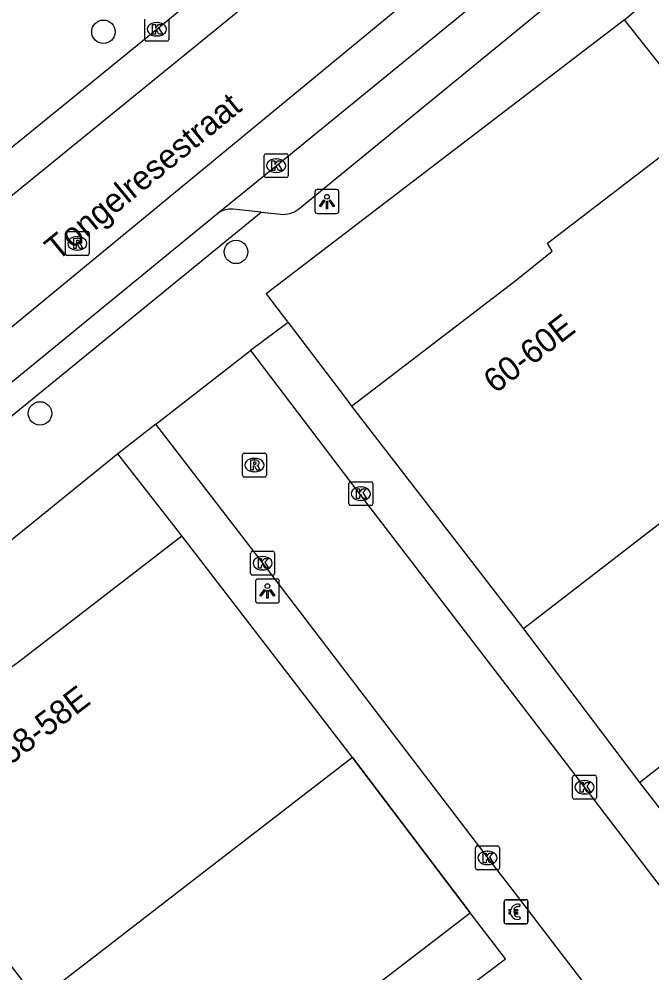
# Model space of a CAD drawing. Extents: x 161771 to 163125, y 382479 to 383177.
# Drawn here: x 162119.81 to 162146.24, y 382996.5 to 383036.32 of the extents above; entities that cross this region are included whole.
import ezdxf

# ---------------------------------------------------------------- set-up
doc = ezdxf.new("R2010")
doc.units = 0
for name, color, linetype in [('IMGEO_Betaalautomaat', 7, 'Continuous'), ('IMGEO_Boom', 7, 'Continuous'), ('IMGEO_Kolk', 7, 'Continuous'), ('IMGEO_Lichtpunt', 7, 'Continuous'), ('IMGEO_Muur', 7, 'Continuous'), ('IMGEO_Openbare_ruimte_label', 7, 'Continuous'), ('IMGEO_Pand', 7, 'Continuous'), ('IMGEO_Pand_nummerreeks', 7, 'Continuous'), ('IMGEO_Rijbaan_lokaal_gesloten', 7, 'Continuous'), ('IMGEO_Rijbaan_lokaal_open', 7, 'Continuous'), ('IMGEO_Rioolput', 7, 'Continuous'), ('IMGEO_Voetpad_open', 7, 'Continuous')]:
    doc.layers.add(name, color=color, linetype=linetype)

msp = doc.modelspace()

# ---------------------------------------------------------------- linework, layer by layer
at = {"layer": 'IMGEO_Betaalautomaat'}
for p, q in [((162140.137, 382999.556), (162140.978, 382999.556)), ((162140.978, 382999.556), (162140.137, 382999.556)), ((162140.062, 382998.632), (162140.062, 382999.473)), ((162140.062, 382999.473), (162140.062, 382998.632)), ((162140.724, 382999.361), (162140.707, 382999.261)), ((162141.061, 382999.482), (162141.061, 382998.641)), ((162141.061, 382998.641), (162141.061, 382999.482)), ((162140.345, 382999.02), (162140.345, 382999.088)), ((162140.466, 382999.088), (162140.466, 382999.02)), ((162140.711, 382998.855), (162140.733, 382998.768)), ((162140.987, 382998.557), (162140.146, 382998.557)), ((162140.146, 382998.557), (162140.987, 382998.557))]:
    msp.add_line(p, q, dxfattribs=at)
for points in [[(162140.345, 382999.088), (162140.276, 382999.088), (162140.276, 382999.157), (162140.355, 382999.157)], [(162140.477, 382999.157), (162140.624, 382999.157), (162140.624, 382999.088), (162140.466, 382999.088)], [(162140.35, 382998.951), (162140.276, 382998.951), (162140.276, 382999.02), (162140.345, 382999.02)], [(162140.466, 382999.02), (162140.624, 382999.02), (162140.624, 382998.951), (162140.48, 382998.951)]]:
    msp.add_lwpolyline(points, dxfattribs=at)
for centre, radius, start, end in [((162140.14, 382999.479), 0.0779, 92.4484, 184.2845), ((162140.14, 382999.479), 0.0779, 92.4484, 184.2845), ((162140.984, 382999.479), 0.0779, 2.4484, 94.2845), ((162140.984, 382999.479), 0.0779, 2.4484, 94.2845), ((162140.638, 382999.081), 0.293, 73.014, 165.0139), ((162140.644, 382999.094), 0.179, 69.3236, 159.5683), ((162140.611, 382999.006), 0.267, 191.8096, 297.0389), ((162140.644, 382999.021), 0.179, 202.7625, 291.8693), ((162140.14, 382998.635), 0.0779, 182.4484, 274.2845), ((162140.14, 382998.635), 0.0779, 182.4484, 274.2845), ((162140.984, 382998.635), 0.0779, 272.4484, 4.2845), ((162140.984, 382998.635), 0.0779, 272.4484, 4.2845)]:
    msp.add_arc(centre, radius, start, end, dxfattribs=at)
at = {"layer": 'IMGEO_Boom'}
for centre in [(162123.334, 383035.788), (162128.87, 383026.599), (162120.684, 383019.858)]:
    msp.add_circle(centre, 0.489, dxfattribs=at)
at = {"layer": 'IMGEO_Kolk'}
for p, q in [((162125.061, 383035.466), (162125.061, 383036.318)), ((162125.549, 383036.172), (162125.574, 383036.172)), ((162126.062, 383036.318), (162126.062, 383035.466)), ((162125.988, 383035.392), (162125.136, 383035.392)), ((162125.572, 383035.612), (162125.547, 383035.612)), ((162130.049, 383029.773), (162130.049, 383030.625)), ((162130.124, 383030.699), (162130.976, 383030.699)), ((162131.05, 383030.625), (162131.05, 383029.773)), ((162130.537, 383030.479), (162130.562, 383030.479)), ((162130.56, 383029.919), (162130.535, 383029.919)), ((162130.976, 383029.699), (162130.124, 383029.699)), ((162133.58, 383016.082), (162133.58, 383016.934)), ((162133.655, 383017.008), (162134.507, 383017.008)), ((162134.068, 383016.788), (162134.093, 383016.788)), ((162134.581, 383016.934), (162134.581, 383016.082)), ((162134.091, 383016.228), (162134.066, 383016.228)), ((162134.507, 383016.008), (162133.655, 383016.008)), ((162129.482, 383013.177), (162129.482, 383014.029)), ((162129.557, 383014.103), (162130.409, 383014.103)), ((162129.97, 383013.883), (162129.995, 383013.883)), ((162130.483, 383014.029), (162130.483, 383013.177)), ((162130.409, 383013.103), (162129.557, 383013.103)), ((162129.993, 383013.323), (162129.968, 383013.323)), ((162142.999, 383004.753), (162143.851, 383004.753)), ((162142.924, 383003.827), (162142.924, 383004.679)), ((162143.412, 383004.533), (162143.437, 383004.533)), ((162143.925, 383004.679), (162143.925, 383003.827)), ((162143.435, 383003.973), (162143.41, 383003.973)), ((162143.851, 383003.753), (162142.999, 383003.753)), ((162138.869, 383000.879), (162138.869, 383001.731)), ((162138.944, 383001.805), (162139.796, 383001.805)), ((162139.357, 383001.585), (162139.382, 383001.585)), ((162139.87, 383001.731), (162139.87, 383000.879)), ((162139.796, 383000.805), (162138.944, 383000.805)), ((162139.38, 383001.025), (162139.355, 383001.025))]:
    msp.add_line(p, q, dxfattribs=at)
for points in [[(162125.061, 383035.466), (162125.061, 383036.318)], [(162126.062, 383036.318), (162126.062, 383035.466)], [(162125.382, 383036.092), (162125.505, 383036.092), (162125.505, 383035.941), (162125.635, 383036.092), (162125.799, 383036.092), (162125.653, 383035.941), (162125.806, 383035.692), (162125.654, 383035.692), (162125.569, 383035.856), (162125.505, 383035.789), (162125.505, 383035.692), (162125.382, 383035.692), (162125.382, 383036.092)], [(162125.988, 383035.392), (162125.136, 383035.392)], [(162130.049, 383029.773), (162130.049, 383030.625)], [(162130.124, 383030.699), (162130.976, 383030.699)], [(162131.05, 383030.625), (162131.05, 383029.773)], [(162130.37, 383030.399), (162130.493, 383030.399), (162130.493, 383030.248), (162130.623, 383030.399), (162130.787, 383030.399), (162130.641, 383030.248), (162130.794, 383029.999), (162130.642, 383029.999), (162130.557, 383030.163), (162130.493, 383030.096), (162130.493, 383029.999), (162130.37, 383029.999), (162130.37, 383030.399)], [(162130.976, 383029.699), (162130.124, 383029.699)], [(162133.58, 383016.082), (162133.58, 383016.934)], [(162133.655, 383017.008), (162134.507, 383017.008)], [(162133.901, 383016.708), (162134.024, 383016.708), (162134.024, 383016.557), (162134.154, 383016.708), (162134.318, 383016.708), (162134.172, 383016.557), (162134.325, 383016.308), (162134.173, 383016.308), (162134.088, 383016.472), (162134.024, 383016.405), (162134.024, 383016.308), (162133.901, 383016.308), (162133.901, 383016.708)], [(162134.581, 383016.934), (162134.581, 383016.082)], [(162134.507, 383016.008), (162133.655, 383016.008)], [(162129.482, 383013.177), (162129.482, 383014.029)], [(162129.557, 383014.103), (162130.409, 383014.103)], [(162130.483, 383014.029), (162130.483, 383013.177)], [(162129.803, 383013.803), (162129.926, 383013.803), (162129.926, 383013.652), (162130.056, 383013.803), (162130.22, 383013.803), (162130.074, 383013.652), (162130.227, 383013.403), (162130.075, 383013.403), (162129.99, 383013.567), (162129.926, 383013.5), (162129.926, 383013.403), (162129.803, 383013.403), (162129.803, 383013.803)], [(162130.409, 383013.103), (162129.557, 383013.103)], [(162142.999, 383004.753), (162143.851, 383004.753)], [(162142.924, 383003.827), (162142.924, 383004.679)], [(162143.245, 383004.453), (162143.368, 383004.453), (162143.368, 383004.302), (162143.498, 383004.453), (162143.662, 383004.453), (162143.516, 383004.302), (162143.669, 383004.053), (162143.517, 383004.053), (162143.432, 383004.217), (162143.368, 383004.15), (162143.368, 383004.053), (162143.245, 383004.053), (162143.245, 383004.453)], [(162143.925, 383004.679), (162143.925, 383003.827)], [(162143.851, 383003.753), (162142.999, 383003.753)], [(162138.869, 383000.879), (162138.869, 383001.731)], [(162138.944, 383001.805), (162139.796, 383001.805)], [(162139.19, 383001.505), (162139.313, 383001.505), (162139.313, 383001.354), (162139.443, 383001.505), (162139.607, 383001.505), (162139.461, 383001.354), (162139.614, 383001.105), (162139.462, 383001.105), (162139.377, 383001.269), (162139.313, 383001.202), (162139.313, 383001.105), (162139.19, 383001.105), (162139.19, 383001.505)], [(162139.87, 383001.731), (162139.87, 383000.879)], [(162139.796, 383000.805), (162138.944, 383000.805)]]:
    msp.add_lwpolyline(points, dxfattribs=at)
for centre, start, end in [((162125.138, 383035.468), 181.552, 268.448), ((162125.138, 383035.468), 181.552, 268.448), ((162125.986, 383035.468), 271.552, 358.448), ((162125.986, 383035.468), 271.552, 358.448), ((162130.126, 383030.623), 91.552, 178.448), ((162130.126, 383030.623), 91.552, 178.448), ((162130.974, 383030.623), 1.552, 88.448), ((162130.974, 383030.623), 1.552, 88.448), ((162130.126, 383029.775), 181.552, 268.448), ((162130.126, 383029.775), 181.552, 268.448), ((162130.974, 383029.775), 271.552, 358.448), ((162130.974, 383029.775), 271.552, 358.448), ((162133.657, 383016.932), 91.552, 178.448), ((162133.657, 383016.932), 91.552, 178.448), ((162134.505, 383016.932), 1.552, 88.448), ((162134.505, 383016.932), 1.552, 88.448), ((162133.657, 383016.084), 181.552, 268.448), ((162133.657, 383016.084), 181.552, 268.448), ((162134.505, 383016.084), 271.552, 358.448), ((162134.505, 383016.084), 271.552, 358.448), ((162129.559, 383014.027), 91.552, 178.448), ((162129.559, 383014.027), 91.552, 178.448), ((162130.407, 383014.027), 1.552, 88.448), ((162130.407, 383014.027), 1.552, 88.448), ((162129.559, 383013.179), 181.552, 268.448), ((162129.559, 383013.179), 181.552, 268.448), ((162130.407, 383013.179), 271.552, 358.448), ((162130.407, 383013.179), 271.552, 358.448), ((162143.001, 383004.677), 91.552, 178.448), ((162143.001, 383004.677), 91.552, 178.448), ((162143.849, 383004.677), 1.552, 88.448), ((162143.849, 383004.677), 1.552, 88.448), ((162143.001, 383003.829), 181.552, 268.448), ((162143.001, 383003.829), 181.552, 268.448), ((162143.849, 383003.829), 271.552, 358.448), ((162143.849, 383003.829), 271.552, 358.448), ((162138.946, 383001.729), 91.552, 178.448), ((162138.946, 383001.729), 91.552, 178.448), ((162139.794, 383001.729), 1.552, 88.448), ((162139.794, 383001.729), 1.552, 88.448), ((162138.946, 383000.881), 181.552, 268.448), ((162138.946, 383000.881), 181.552, 268.448), ((162139.794, 383000.881), 271.552, 358.448), ((162139.794, 383000.881), 271.552, 358.448)]:
    msp.add_arc(centre, 0.0765, start, end, dxfattribs=at)
for centre, major_axis, ratio, start_param, end_param in [((162125.548, 383035.892), (-0.387, 0.002), 0.722429, 4.712389, 7.853982), ((162125.573, 383035.892), (-0.39, 0.002), 0.717154, 1.570796, 4.712389), ((162130.536, 383030.199), (-0.387, 0.002), 0.722429, 4.712389, 7.853982), ((162130.561, 383030.199), (-0.39, 0.002), 0.717154, 1.570796, 4.712389), ((162134.067, 383016.508), (-0.387, 0.002), 0.722429, 4.712389, 7.853982), ((162134.092, 383016.508), (-0.39, 0.002), 0.717154, 1.570796, 4.712389), ((162129.969, 383013.603), (-0.387, 0.002), 0.722429, 4.712389, 7.853982), ((162129.994, 383013.603), (-0.39, 0.002), 0.717154, 1.570796, 4.712389), ((162143.411, 383004.253), (-0.387, 0.002), 0.722429, 4.712389, 7.853982), ((162143.436, 383004.253), (-0.39, 0.002), 0.717154, 1.570796, 4.712389), ((162139.356, 383001.305), (-0.387, 0.002), 0.722429, 4.712389, 7.853982), ((162139.381, 383001.305), (-0.39, 0.002), 0.717154, 1.570796, 4.712389)]:
    msp.add_ellipse(centre, major_axis=major_axis, ratio=ratio, start_param=start_param, end_param=end_param, dxfattribs=at)
at = {"layer": 'IMGEO_Lichtpunt'}
for p, q in [((162132.168, 383029.105), (162132.168, 383028.298)), ((162132.168, 383029.105), (162132.168, 383028.298)), ((162133.07, 383029.2), (162132.262, 383029.2)), ((162133.07, 383029.2), (162132.262, 383029.2)), ((162133.164, 383028.298), (162133.164, 383029.105)), ((162133.164, 383028.298), (162133.164, 383029.105)), ((162132.262, 383028.204), (162133.07, 383028.204)), ((162132.262, 383028.204), (162133.07, 383028.204)), ((162129.683, 383012.851), (162129.683, 383012.044)), ((162129.683, 383012.851), (162129.683, 383012.044)), ((162130.585, 383012.946), (162129.777, 383012.946)), ((162130.585, 383012.946), (162129.777, 383012.946)), ((162130.679, 383012.044), (162130.679, 383012.851)), ((162130.679, 383012.044), (162130.679, 383012.851)), ((162129.777, 383011.95), (162130.585, 383011.95)), ((162129.777, 383011.95), (162130.585, 383011.95))]:
    msp.add_line(p, q, dxfattribs=at)
for points in [[(162132.542, 383028.769), (162132.581, 383028.741), (162132.393, 383028.479), (162132.355, 383028.506), (162132.542, 383028.769)], [(162132.644, 383028.721), (162132.691, 383028.721), (162132.691, 383028.399), (162132.644, 383028.399), (162132.644, 383028.721)], [(162132.754, 383028.741), (162132.792, 383028.768), (162132.979, 383028.506), (162132.94, 383028.478), (162132.754, 383028.741)], [(162130.057, 383012.515), (162130.096, 383012.487), (162129.908, 383012.225), (162129.87, 383012.252), (162130.057, 383012.515)], [(162130.159, 383012.467), (162130.206, 383012.467), (162130.206, 383012.145), (162130.159, 383012.145), (162130.159, 383012.467)], [(162130.269, 383012.487), (162130.307, 383012.514), (162130.494, 383012.252), (162130.455, 383012.224), (162130.269, 383012.487)]]:
    msp.add_lwpolyline(points, dxfattribs=at)
for centre in [(162132.667, 383028.903), (162130.182, 383012.649)]:
    msp.add_circle(centre, 0.0994, dxfattribs=at)
for centre, start, end in [((162132.262, 383029.105), 90, 180), ((162132.262, 383029.105), 90, 180), ((162133.07, 383029.105), 0, 90), ((162133.07, 383029.105), 0, 90), ((162132.262, 383028.298), 180, 270), ((162132.262, 383028.298), 180, 270), ((162133.07, 383028.298), 270, 0), ((162133.07, 383028.298), 270, 360), ((162129.777, 383012.851), 90, 180), ((162129.777, 383012.851), 90, 180), ((162130.585, 383012.851), 0, 90), ((162130.585, 383012.851), 0, 90), ((162129.777, 383012.044), 180, 270), ((162129.777, 383012.044), 180, 270), ((162130.585, 383012.044), 270, 0), ((162130.585, 383012.044), 270, 360)]:
    msp.add_arc(centre, 0.0946, start, end, dxfattribs=at)
at = {"layer": 'IMGEO_Muur'}
for points in [[(162140.87, 383010.86), (162145.715, 383004.453)], [(162133.74, 383005.493), (162138.654, 382999.011)]]:
    msp.add_lwpolyline(points, dxfattribs=at)
at = {"layer": 'IMGEO_Pand'}
for points in [[(162133.689, 383020.164), (162140.511, 383025.385), (162142.079, 383026.637), (162141.882, 383026.965), (162146.596, 383030.577), (162153.964, 383020.967), (162140.87, 383010.86)], [(162133.689, 383020.164), (162140.87, 383010.86)], [(162133.74, 383005.493), (162126.613, 383000), (162120.591, 382995.359), (162117.023, 383000), (162113.21, 383004.96), (162117.928, 383008.585), (162118.166, 383008.314), (162119.788, 383009.486), (162126.609, 383014.749)], [(162133.74, 383005.493), (162126.609, 383014.749)], [(162145.715, 383004.453), (162158.92, 383014.8), (162160.608, 383012.838)], [(162145.715, 383004.453), (162147.19, 383002.547), (162148.596, 383003.625)], [(162129.525, 382988.973), (162126.703, 382986.809), (162125.236, 382988.721), (162138.654, 382999.011)], [(162138.709, 382996.016), (162140.12, 382997.098), (162138.654, 382999.011)]]:
    msp.add_lwpolyline(points, dxfattribs=at)
at = {"layer": 'IMGEO_Rijbaan_lokaal_gesloten'}
for points in [[(162157.47, 383063.478), (162155.349, 383059.528), (162142.919, 383048.007), (162116.302, 383026.353), (162047.566, 382968.998), (162025.43, 382950.879), (161998, 382928.746), (161992.488, 382924.359), (161988.947, 382921.944), (161983.958, 382918.885), (161979.294, 382916.006)], [(162164.197, 383062.015), (162160.98, 383057.918), (162135.752, 383036.849), (162098.092, 383005.831), (162064.893, 382976.459), (162028.312, 382947.355), (161996.833, 382921.662), (161989.309, 382915.625), (161975.267, 382904.355), (161969.513, 382899.968), (161964.685, 382896.828), (161958.891, 382892.441), (161953.057, 382887.933), (161929.84, 382869.578), (161924.324, 382865.246), (161911.803, 382855.192)], [(162100.16, 383015.252), (162125.562, 383035.892), (162142.917, 383050.128), (162145.413, 383052.14)], [(162128.111, 383028.214), (162130.549, 383030.199), (162140.092, 383038.001), (162146.222, 383042.976), (162155.209, 383050.292)], [(162119.333, 383021.026), (162128.111, 383028.214)]]:
    msp.add_lwpolyline(points, dxfattribs=at)
at = {"layer": 'IMGEO_Rijbaan_lokaal_open'}
for points in [[(162125.524, 383019.408), (162129.47, 383022.481)], [(162129.47, 383022.481), (162134.174, 383016.299), (162143.611, 383003.987), (162146.663, 383000), (162148.529, 382997.562)], [(162144.637, 382994.482), (162140.396, 383000), (162139.638, 383000.986), (162130.182, 383013.35), (162125.524, 383019.408)]]:
    msp.add_lwpolyline(points, dxfattribs=at)
at = {"layer": 'IMGEO_Rioolput'}
for p, q in [((162121.743, 383026.528), (162121.743, 383027.38)), ((162121.818, 383027.454), (162122.67, 383027.454)), ((162122.744, 383027.38), (162122.744, 383026.528)), ((162122.231, 383027.234), (162122.256, 383027.234)), ((162122.254, 383026.674), (162122.229, 383026.674)), ((162122.67, 383026.454), (162121.818, 383026.454)), ((162129.141, 383017.277), (162129.141, 383018.129)), ((162129.216, 383018.203), (162130.068, 383018.203)), ((162129.629, 383017.983), (162129.654, 383017.983)), ((162130.142, 383018.129), (162130.142, 383017.277)), ((162129.652, 383017.423), (162129.627, 383017.423)), ((162130.068, 383017.203), (162129.216, 383017.203))]:
    msp.add_line(p, q, dxfattribs=at)
for points in [[(162121.743, 383026.528), (162121.743, 383027.38)], [(162121.818, 383027.454), (162122.67, 383027.454)], [(162122.744, 383027.38), (162122.744, 383026.528)], [(162122.332, 383027.152), (162122.08, 383027.154), (162122.08, 383026.754)], [(162122.258, 383027.073), (162122.204, 383027.073), (162122.204, 383026.992)], [(162122.204, 383026.992), (162122.256, 383026.992)], [(162122.08, 383026.754), (162122.204, 383026.754), (162122.204, 383026.916), (162122.215, 383026.916)], [(162122.262, 383026.887), (162122.333, 383026.754), (162122.473, 383026.754), (162122.408, 383026.88)], [(162122.67, 383026.454), (162121.818, 383026.454)], [(162129.141, 383017.277), (162129.141, 383018.129)], [(162129.216, 383018.203), (162130.068, 383018.203)], [(162129.73, 383017.901), (162129.478, 383017.903), (162129.478, 383017.503)], [(162129.656, 383017.822), (162129.602, 383017.822), (162129.602, 383017.741)], [(162130.142, 383018.129), (162130.142, 383017.277)], [(162129.478, 383017.503), (162129.602, 383017.503), (162129.602, 383017.665), (162129.613, 383017.665)], [(162129.602, 383017.741), (162129.654, 383017.741)], [(162129.66, 383017.636), (162129.731, 383017.503), (162129.871, 383017.503), (162129.806, 383017.629)], [(162130.068, 383017.203), (162129.216, 383017.203)]]:
    msp.add_lwpolyline(points, dxfattribs=at)
for centre, radius, start, end in [((162121.82, 383027.378), 0.0765, 91.552, 178.448), ((162121.82, 383027.378), 0.0765, 91.552, 178.448), ((162122.668, 383027.378), 0.0765, 1.552, 88.448), ((162122.668, 383027.378), 0.0765, 1.552, 88.448), ((162122.24, 383027.181), 0.19, 274.7715, 282.9687), ((162122.264, 383026.977), 0.0964, 77.0061, 93.1865), ((162122.278, 383027.034), 0.0378, 276.6634, 79.6772), ((162122.331, 383027.042), 0.109, 350.3612, 89.416), ((162122.329, 383027.042), 0.112, 277.5842, 350.9817), ((162122.214, 383026.863), 0.0533, 26.0293, 88.6989), ((162122.313, 383026.827), 0.108, 29.5134, 73.7905), ((162121.82, 383026.53), 0.0765, 181.552, 268.448), ((162121.82, 383026.53), 0.0765, 181.552, 268.448), ((162122.668, 383026.53), 0.0765, 271.552, 358.448), ((162122.668, 383026.53), 0.0765, 271.552, 358.448), ((162129.218, 383018.127), 0.0765, 91.552, 178.448), ((162129.218, 383018.127), 0.0765, 91.552, 178.448), ((162129.662, 383017.726), 0.0964, 77.0061, 93.1865), ((162129.676, 383017.783), 0.0378, 276.6634, 79.6772), ((162129.729, 383017.791), 0.109, 350.3612, 89.416), ((162130.066, 383018.127), 0.0765, 1.552, 88.448), ((162130.066, 383018.127), 0.0765, 1.552, 88.448), ((162129.612, 383017.612), 0.0533, 26.0293, 88.6989), ((162129.638, 383017.93), 0.19, 274.7715, 282.9687), ((162129.727, 383017.791), 0.112, 277.5842, 350.9817), ((162129.711, 383017.576), 0.108, 29.5134, 73.7905), ((162129.218, 383017.279), 0.0765, 181.552, 268.448), ((162129.218, 383017.279), 0.0765, 181.552, 268.448), ((162130.066, 383017.279), 0.0765, 271.552, 358.448), ((162130.066, 383017.279), 0.0765, 271.552, 358.448)]:
    msp.add_arc(centre, radius, start, end, dxfattribs=at)
for centre, major_axis, ratio, start_param, end_param in [((162122.23, 383026.954), (-0.387, 0.002), 0.722429, 4.712389, 7.853982), ((162122.255, 383026.954), (-0.39, 0.002), 0.717154, 1.570796, 4.712389), ((162129.628, 383017.703), (-0.387, 0.002), 0.722429, 4.712389, 7.853982), ((162129.653, 383017.703), (-0.39, 0.002), 0.717154, 1.570796, 4.712389)]:
    msp.add_ellipse(centre, major_axis=major_axis, ratio=ratio, start_param=start_param, end_param=end_param, dxfattribs=at)
at = {"layer": 'IMGEO_Voetpad_open'}
for points in [[(162131.484, 383028.377), (162156.968, 383049.251)], [(162145.09, 383036.286), (162148.535, 383039.215)], [(162145.09, 383036.286), (162130.131, 383024.847), (162131.023, 383023.677), (162131.042, 383023.652)], [(162147.536, 383033.192), (162145.09, 383036.286)], [(162118.977, 383019.334), (162129.921, 383028.258)], [(162129.921, 383028.258), (162128.753, 383028.384)], [(162129.921, 383028.258), (162130.738, 383028.17)], [(162131.042, 383023.652), (162129.47, 383022.481)], [(162131.042, 383023.652), (162133.469, 383020.47), (162133.689, 383020.164)], [(162125.524, 383019.408), (162123.942, 383018.171)], [(162123.942, 383018.171), (162109.112, 383006.169), (162110.008, 383004.941), (162108.721, 383003.868)], [(162126.609, 383014.749), (162126.366, 383015.06), (162123.942, 383018.171)], [(162140.87, 383010.86), (162145.715, 383004.453)], [(162138.654, 382999.011), (162133.74, 383005.493)]]:
    msp.add_lwpolyline(points, dxfattribs=at)
for centre, radius, start, end in [((162128.655, 383027.457), 0.932, 83.9696, 125.6931), ((162130.825, 383029.304), 1.137, 265.6021, 305.4144)]:
    msp.add_arc(centre, radius, start, end, dxfattribs=at)

# ---------------------------------------------------------------- texts
at = {"layer": 'IMGEO_Openbare_ruimte_label'}
msp.add_text('Tongelresestraat', height=1, rotation=39.2773, dxfattribs=at).set_placement((162121.409, 383026.189))
at = {"layer": 'IMGEO_Pand_nummerreeks'}
for s, rotation, p in [('60-60E', 37.6507, (162139.7, 383020.658)), ('58-58E', 37.3136, (162119.432, 383005.155))]:
    msp.add_text(s, height=1, rotation=rotation, dxfattribs=at).set_placement(p)

doc.saveas('drawing.dxf')
